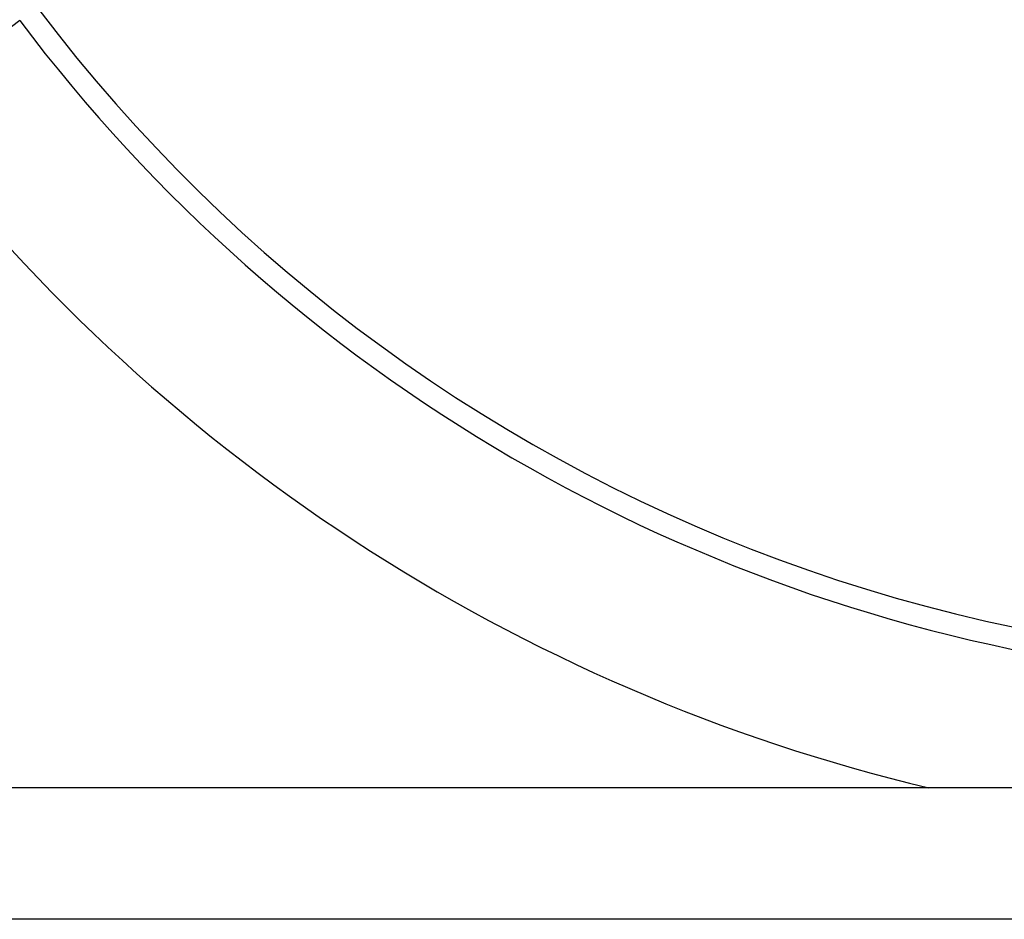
# Model space of a CAD drawing. Header units: inches. Extents: x 24 to 1128, y -69 to 748.
# Tile 545 of 656: x 959 to 970, y 293 to 303. Entities that reach past the tile are written whole.
import ezdxf

# ---------------------------------------------------------------- set-up
doc = ezdxf.new("R2010")
doc.units = ezdxf.units.IN
doc.header["$LTSCALE"] = 32
doc.header["$MEASUREMENT"] = 0
doc.layers.add('Visible (ANSI)', color=7, linetype='Continuous', lineweight=30)

msp = doc.modelspace()

# ---------------------------------------------------------------- linework, layer by layer
at = {"layer": 'Visible (ANSI)'}
for p, q in [((958.86046, 303.11168), (957.46285, 302.05851)), ((984.45453, 294.35867), (907.45453, 294.35867)), ((984.45453, 292.85867), (907.45453, 292.85867))]:
    msp.add_line(p, q, dxfattribs=at)
for radius, start, end in [(18.75, 193.689887, 261.558657), (19, 217, 262.601049), (20.75, 217, 256.628632)]:
    msp.add_arc((974.03453, 314.54617), radius, start, end, dxfattribs=at)

doc.saveas('drawing.dxf')
